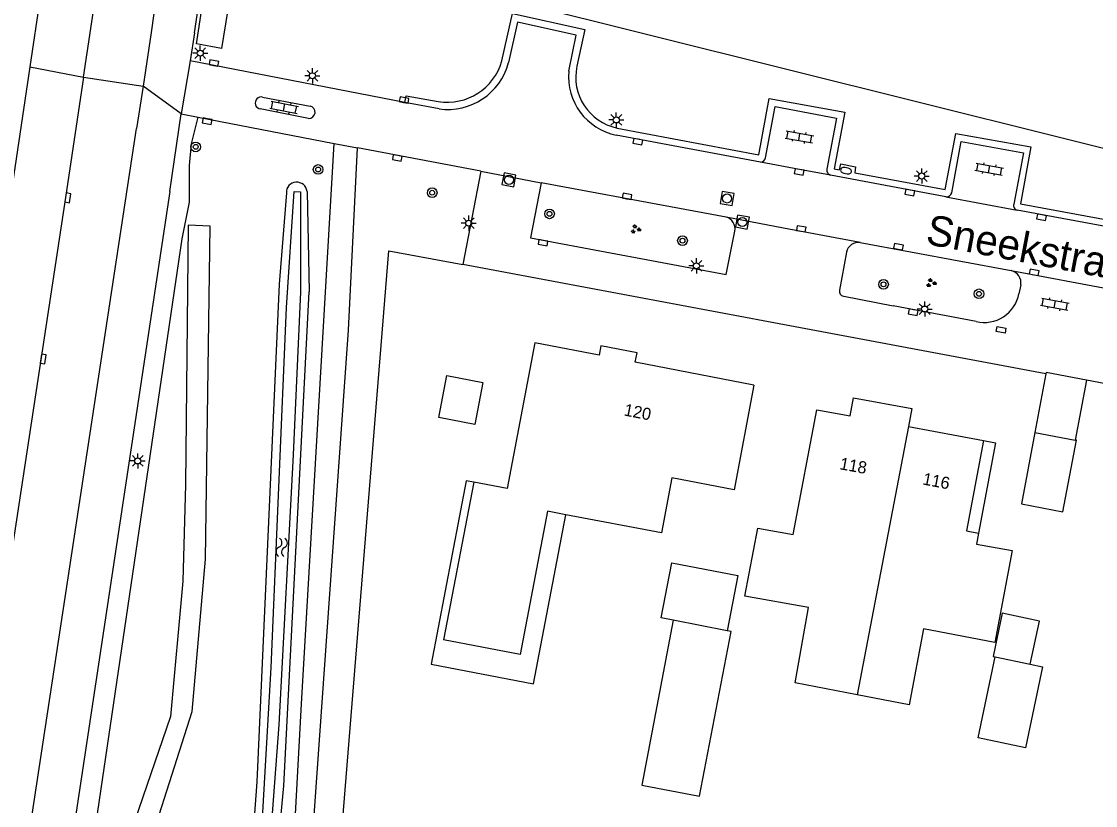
# Model space of a CAD drawing. Extents: x 124000 to 128010, y 398999 to 403000.
# Drawn here: x 126450.7 to 126539.4, y 399165.7 to 399230.5 of the extents above; entities that cross this region are included whole.
import ezdxf

# ---------------------------------------------------------------- set-up
doc = ezdxf.new("R2010")
doc.units = 0
for name, color, linetype in [('gg-afsc-erfafscheiding', 7, 'Continuous'), ('gg-afsc-hekwerk', 7, 'Continuous'), ('gg-afsc-muur', 7, 'Continuous'), ('gg-anno-huisnummerreeks BGT', 7, 'Continuous'), ('gg-anno-openbare ruimte label', 7, 'Continuous'), ('gg-bbg-bijgebouw', 7, 'Continuous'), ('gg-bbg-gedigitaliseerde bebouwing', 7, 'Continuous'), ('gg-bbg-gedigitaliseerde bijgebouw', 7, 'Continuous'), ('gg-bbg-hoofdgebouw', 7, 'Continuous'), ('gg-bbg-luifel en loopbrug', 7, 'Continuous'), ('gg-bbg-onder overbouw', 7, 'Continuous'), ('gg-bbg-pand overbouw', 7, 'Continuous'), ('gg-bbg-tussenscheiding', 7, 'Continuous'), ('gg-knt-verharding', 7, 'Continuous'), ('gg-knt-verharding nz', 7, 'Continuous'), ('gg-kntw-bovenkant insteek waterloop', 7, 'Continuous'), ('gg-kntw-waterlijn', 7, 'Continuous'), ('gt-grn-groengrens', 7, 'Continuous'), ('gt-grn-weggrens', 7, 'Continuous'), ('gt-symb-boom', 7, 'Continuous'), ('gt-symb-brandkraan', 7, 'Continuous'), ('gt-symb-groenvak', 7, 'Continuous'), ('gt-symb-klinker verharding', 7, 'Continuous'), ('gt-symb-kolk', 7, 'Continuous'), ('gt-symb-kolk center center', 7, 'Continuous'), ('gt-symb-lichtmast', 7, 'Continuous'), ('gt-symb-rioolschacht', 7, 'Continuous'), ('gt-symb-watersymbool', 7, 'Continuous')]:
    doc.layers.add(name, color=color, linetype=linetype)

# ---------------------------------------------------------------- blocks, each defined once
blk = doc.blocks.new('gt0-KOLK')
at = {"layer": 'gt-symb-kolk'}
blk.add_lwpolyline([(0, 0), (0.375, 0), (0.375, 0.4), (-0.375, 0.4), (-0.375, 0), (0, 0)], dxfattribs=at)
blk = doc.blocks.new('gt0-LMAST')
at = {"layer": 'gt-symb-lichtmast'}
for p, q in [((-0.182, 0.173), (-0.447, 0.438)), ((-0.005, 0.246), (-0.005, 0.621)), ((0.172, 0.173), (0.437, 0.438)), ((-0.255, -0.004), (-0.63, -0.004)), ((-0.182, -0.181), (-0.447, -0.446)), ((-0.005, -0.254), (-0.005, -0.629)), ((0.437, -0.446), (0.172, -0.181)), ((0.245, -0.004), (0.62, -0.004))]:
    blk.add_line(p, q, dxfattribs=at)
blk.add_circle((-0.005, -0.004), 0.25, dxfattribs=at)
blk = doc.blocks.new('gt0-KOLKCC')
at = {"layer": 'gt-symb-kolk center center'}
blk.add_lwpolyline([(-0.375, 0.2), (0.375, 0.2), (0.375, -0.2), (-0.375, -0.2)], close=True, dxfattribs=at)
blk = doc.blocks.new('gt0-KL1')
at = {"layer": 'gt-symb-klinker verharding'}
for p, q in [((-1.15, 0.3), (1.15, 0.3)), ((-1, -0.3), (-1, 0.3)), ((-0.5, 0.3), (-0.5, 0.45)), ((0, -0.3), (0, 0.3)), ((0.5, 0.3), (0.5, 0.45)), ((1, -0.3), (1, 0.3)), ((-1.15, -0.3), (1.15, -0.3)), ((-0.5, -0.45), (-0.5, -0.3)), ((0.5, -0.45), (0.5, -0.3))]:
    blk.add_line(p, q, dxfattribs=at)
blk = doc.blocks.new('gt0-RS')
at = {"layer": 'gt-symb-rioolschacht'}
blk.add_lwpolyline([(-0.5, -0.5), (0.5, -0.5), (0.5, 0.5), (-0.5, 0.5)], close=True, dxfattribs=at)
blk.add_circle((0, 0), 0.375, dxfattribs=at)
blk = doc.blocks.new('gt0-BR')
at = {"layer": 'gt-symb-brandkraan'}
for centre, radius, start, end in [((-0.244, 0), 0.206, 107.56694, 252.43307), ((0.599, -2.664), 3, 106.89205, 107.56694), ((0, -0.691), 0.938, 73.10799, 106.89205), ((-0.599, -2.664), 3, 72.43309, 73.10799), ((0.244, 0), 0.206, 287.56695, 72.43309), ((0.599, 2.664), 3, 252.43307, 253.10797), ((0, 0.691), 0.938, 253.10797, 286.89206), ((-0.599, 2.664), 3, 286.89206, 287.56695)]:
    blk.add_arc(centre, radius, start, end, dxfattribs=at)
blk = doc.blocks.new('gt0-BOOM')
at = {"layer": 'gt-symb-boom'}
for radius in [0.4, 0.2]:
    blk.add_circle((0, 0), radius, dxfattribs=at)
blk = doc.blocks.new('gt0-GRVAK')
at = {"layer": 'gt-symb-groenvak'}
for p, q in [((-0.11, 0.189), (-0.228, 0.24)), ((-0.182, 0.153), (0.088, 0.153)), ((-0.091, 0.211), (-0.156, 0.322)), ((-0.047, 0.214), (-0.047, 0.393)), ((-0.004, 0.211), (0.061, 0.322)), ((0.015, 0.189), (0.133, 0.24)), ((0.262, -0.052), (0.197, 0.059)), ((0.305, -0.049), (0.305, 0.13)), ((0.349, -0.052), (0.414, 0.059)), ((-0.245, -0.228), (-0.363, -0.177)), ((-0.318, -0.264), (-0.047, -0.264)), ((-0.226, -0.206), (-0.291, -0.095)), ((-0.183, -0.203), (-0.183, -0.024)), ((-0.139, -0.206), (-0.074, -0.095)), ((-0.12, -0.228), (-0.002, -0.177)), ((0.243, -0.074), (0.125, -0.023)), ((0.17, -0.11), (0.441, -0.11)), ((0.368, -0.074), (0.486, -0.023))]:
    blk.add_line(p, q, dxfattribs=at)
blk = doc.blocks.new('gt0-WA')
at = {"layer": 'gt-symb-watersymbool'}
for centre, start, end in [((-0.323, 0.022), 28.07249, 151.92751), ((0.427, 0.422), 208.07248, 331.92751), ((-0.323, -0.428), 28.07249, 151.92751), ((0.427, -0.028), 208.07248, 331.92751)]:
    blk.add_arc(centre, 0.425, start, end, dxfattribs=at)

msp = doc.modelspace()

# ---------------------------------------------------------------- linework, layer by layer
at = {"layer": 'gg-afsc-erfafscheiding'}
msp.add_line((126548.884, 399198.968), (126538.682, 399200.841), dxfattribs=at)
at = {"layer": 'gg-afsc-hekwerk'}
msp.add_lwpolyline([(126476.131, 399151.328), (126481.026, 399211.551), (126487.146, 399210.403)], dxfattribs=at)
at = {"layer": 'gg-afsc-muur'}
msp.add_lwpolyline([(126491.493, 399232.152), (126569.724, 399212.661), (126570.651, 399217.056)], dxfattribs=at)
at = {"layer": 'gg-bbg-bijgebouw'}
msp.add_line((126534.429, 399196.529), (126537.751, 399195.899), dxfattribs=at)
msp.add_lwpolyline([(126534.429, 399196.529), (126533.309, 399190.618), (126536.733, 399189.969), (126537.854, 399195.879), (126537.751, 399195.899)], dxfattribs=at)
at = {"layer": 'gg-bbg-gedigitaliseerde bebouwing'}
msp.add_line((126511.2, 399200.44), (126509.555, 399191.792), dxfattribs=at)
for points in [[(126509.555, 399191.792), (126504.408, 399192.772), (126503.545, 399188.23), (126495.651, 399189.731)], [(126495.651, 399189.731), (126494.121, 399190.022), (126491.866, 399178.166), (126485.541, 399179.369)]]:
    msp.add_lwpolyline(points, dxfattribs=at)
at = {"layer": 'gg-bbg-gedigitaliseerde bijgebouw'}
for p, q in [((126504.533, 399181), (126503.52, 399181.195)), ((126508.994, 399180.139), (126504.533, 399181)), ((126530.967, 399178.009), (126531.134, 399177.974)), ((126531.134, 399177.974), (126534.047, 399177.365))]:
    msp.add_line(p, q, dxfattribs=at)
for points in [[(126503.52, 399181.195), (126504.4, 399185.75), (126509.873, 399184.693), (126508.994, 399180.139)], [(126534.047, 399177.365), (126534.794, 399180.938), (126531.714, 399181.582), (126530.967, 399178.009)]]:
    msp.add_lwpolyline(points, dxfattribs=at)
at = {"layer": 'gg-bbg-hoofdgebouw'}
for p, q in [((126498.402, 399202.908), (126493.079, 399203.934)), ((126511.2, 399200.44), (126501.386, 399202.332)), ((126523.974, 399197.024), (126530.163, 399195.857)), ((126488.039, 399192.414), (126485.541, 399179.369))]:
    msp.add_line(p, q, dxfattribs=at)
for points in [[(126493.079, 399203.934), (126490.792, 399191.884), (126488.039, 399192.414)], [(126501.386, 399202.332), (126501.536, 399203.109), (126498.554, 399203.694), (126498.402, 399202.908)], [(126519.736, 399174.843), (126514.596, 399175.825), (126515.722, 399182.048), (126510.438, 399183.004), (126511.508, 399188.619), (126514.45, 399188.104), (126516.407, 399198.405), (126519.16, 399197.901), (126519.438, 399199.379), (126524.244, 399198.5), (126523.974, 399197.024)], [(126529.761, 399188.201), (126529.603, 399187.297), (126532.556, 399186.78), (126531.113, 399179.175), (126525.223, 399180.283), (126524.044, 399174.02), (126519.736, 399174.843)]]:
    msp.add_lwpolyline(points, dxfattribs=at)
at = {"layer": 'gg-bbg-luifel en loopbrug'}
for p, q in [((126535.327, 399201.368), (126534.429, 399196.529)), ((126535.346, 399201.473), (126535.327, 399201.368)), ((126538.682, 399200.841), (126535.346, 399201.473)), ((126538.682, 399200.841), (126537.751, 399195.899))]:
    msp.add_line(p, q, dxfattribs=at)
for points in [[(126485.147, 399197.755), (126485.811, 399201.226), (126488.789, 399200.656), (126488.124, 399197.185), (126485.147, 399197.755)], [(126488.039, 399192.414), (126487.41, 399192.535), (126484.508, 399177.379), (126492.975, 399175.757), (126495.651, 399189.731)], [(126504.533, 399181), (126501.921, 399167.36), (126506.695, 399166.446), (126509.306, 399180.078), (126508.994, 399180.139)], [(126534.047, 399177.365), (126535.049, 399177.156), (126533.648, 399170.453), (126529.733, 399171.271), (126531.134, 399177.974)]]:
    msp.add_lwpolyline(points, dxfattribs=at)
at = {"layer": 'gg-bbg-onder overbouw'}
msp.add_lwpolyline([(126530.163, 399195.857), (126528.779, 399188.388), (126529.761, 399188.201)], dxfattribs=at)
at = {"layer": 'gg-bbg-pand overbouw'}
msp.add_lwpolyline([(126530.163, 399195.857), (126531.161, 399195.675), (126529.761, 399188.201)], dxfattribs=at)
at = {"layer": 'gg-bbg-tussenscheiding'}
msp.add_line((126523.974, 399197.024), (126519.736, 399174.843), dxfattribs=at)
at = {"layer": 'gg-knt-verharding'}
for p, q in [((126464.965, 399229.576), (126469.216, 399257.651)), ((126453.162, 399238.876), (126451.348, 399226.757)), ((126455.781, 399225.91), (126457.679, 399238.557)), ((126490.358, 399227.246), (126491.251, 399231.18)), ((126461.377, 399229.593), (126460.698, 399225.157)), ((126464.965, 399229.576), (126464.586, 399227.26)), ((126451.348, 399226.757), (126449.904, 399217.109)), ((126464.586, 399227.26), (126463.866, 399222.863)), ((126482.352, 399223.798), (126464.586, 399227.26)), ((126460.698, 399225.157), (126460.162, 399221.658)), ((126470.585, 399224.264), (126474.508, 399223.516)), ((126485.17, 399223.284), (126482.352, 399223.798)), ((126474.382, 399222.499), (126470.387, 399223.281)), ((126462.916, 399216.449), (126463.866, 399222.863)), ((126463.866, 399222.863), (126465.251, 399222.596)), ((126465.251, 399222.596), (126476.493, 399220.429)), ((126439.769, 399087.433), (126460.162, 399221.658)), ((126499.884, 399221.698), (126511.609, 399219.493)), ((126476.493, 399220.429), (126478.427, 399220.056)), ((126511.73, 399218.889), (126499.811, 399221.118)), ((126488.628, 399218.125), (126478.427, 399220.056)), ((126488.628, 399218.125), (126487.146, 399210.403)), ((126527.075, 399216.012), (126517.53, 399217.804)), ((126508.907, 399214.331), (126493.607, 399217.172)), ((126462.916, 399216.449), (126443.339, 399086.891)), ((126572.375, 399207.539), (126532.97, 399214.913)), ((126533.247, 399215.443), (126571.717, 399208.251)), ((126518.855, 399211.428), (126518.26, 399208.285)), ((126519.993, 399212.225), (126532.457, 399209.906)), ((126535.327, 399201.368), (126487.146, 399210.403)), ((126533.259, 399208.728), (126533.107, 399207.998)), ((126518.607, 399207.787), (126518.623, 399207.784)), ((126518.623, 399207.784), (126522.695, 399207.006)), ((126529.568, 399205.701), (126522.695, 399207.006))]:
    msp.add_line(p, q, dxfattribs=at)
for points in [[(126463.005, 399241.112), (126462.693, 399239.054), (126461.377, 399229.593)], [(126491.251, 399231.18), (126497.213, 399229.836), (126496.56, 399226.814)], [(126495.902, 399226.397), (126496.492, 399229.384), (126491.668, 399230.463), (126490.914, 399227.103)], [(126455.781, 399225.91), (126454.279, 399215.958), (126447.725, 399172.985), (126445.409, 399157.661), (126440.751, 399127.044), (126436.137, 399096.412), (126435.251, 399090.628)], [(126482.352, 399223.798), (126482.465, 399224.369), (126485.107, 399223.891)], [(126511.609, 399219.493), (126512.46, 399224.127), (126518.703, 399223.008), (126517.842, 399218.321)], [(126512.144, 399219.224), (126512.943, 399223.468), (126518.033, 399222.513), (126517.221, 399218.285)], [(126527.003, 399216.611), (126527.886, 399221.244), (126534.09, 399220.151), (126533.247, 399215.443)], [(126527.545, 399216.348), (126528.321, 399220.592), (126533.473, 399219.656), (126532.673, 399215.406)], [(126517.842, 399218.321), (126518.286, 399218.238), (126518.388, 399218.73), (126519.605, 399218.497), (126519.54, 399218.006), (126527.003, 399216.611)], [(126493.607, 399217.172), (126492.737, 399212.612), (126508.9, 399209.589), (126509.632, 399213.18)]]:
    msp.add_lwpolyline(points, dxfattribs=at)
for centre, radius, start, end in [((126485.853, 399228.511), 4.679, 260.83088, 344.32024), ((126485.895, 399228.422), 5.189, 261.96326, 345.27404), ((126500.784, 399225.92), 4.317, 168.05271, 257.97297), ((126500.787, 399225.928), 4.908, 174.51418, 258.52433), ((126470.477, 399223.774), 0.501, 77.58929, 259.63396), ((126474.409, 399223.012), 0.514, 267.03659, 78.8382), ((126511.761, 399219.275), 0.387, 265.46276, 352.49534), ((126517.639, 399218.214), 0.424, 170.33403, 255.10029), ((126527.136, 399216.423), 0.416, 261.52129, 349.60018), ((126533.045, 399215.294), 0.388, 163.2428, 258.88958), ((126508.651, 399213.366), 0.998, 349.25317, 75.15942), ((126519.831, 399211.245), 0.993, 80.62197, 169.3891), ((126532.25, 399208.903), 1.024, 350.17202, 78.32322), ((126518.695, 399208.218), 0.44, 171.28461, 258.45196), ((126530.234, 399208.55), 2.926, 256.84145, 349.13)]:
    msp.add_arc(centre, radius, start, end, dxfattribs=at)
at = {"layer": 'gg-knt-verharding nz'}
for p, q in [((126488.628, 399218.125), (126493.607, 399217.172)), ((126527.075, 399216.012), (126532.97, 399214.913)), ((126532.457, 399209.906), (126540.988, 399208.324))]:
    msp.add_line(p, q, dxfattribs=at)
for points in [[(126517.53, 399217.804), (126514.975, 399218.27), (126511.73, 399218.889)], [(126519.993, 399212.225), (126513.635, 399213.416), (126508.907, 399214.331)]]:
    msp.add_lwpolyline(points, dxfattribs=at)
at = {"layer": 'gg-kntw-bovenkant insteek waterloop'}
for p, q in [((126472.548, 399216.335), (126471.941, 399208.802)), ((126474.255, 399216.452), (126474.422, 399208.163))]:
    msp.add_line(p, q, dxfattribs=at)
for points in [[(126471.941, 399208.802), (126470.119, 399167.636), (126468.25, 399142.485)], [(126469.983, 399142.111), (126472.335, 399167.314), (126474.422, 399208.163)]]:
    msp.add_lwpolyline(points, dxfattribs=at)
msp.add_arc((126473.403, 399216.369), 0.856, 5.5613, 182.28069, dxfattribs=at)
at = {"layer": 'gg-kntw-waterlijn'}
msp.add_lwpolyline([(126468.052, 399133.313), (126467.977, 399133.432), (126468.695, 399142.041), (126470.542, 399164.163), (126471.282, 399177.088), (126472.564, 399206.869), (126473.184, 399216.464), (126473.705, 399216.431), (126473.707, 399208.157), (126473.12, 399194.678), (126471.928, 399172.351), (126470.633, 399155.131), (126469.88, 399145.115), (126468.391, 399133.257), (126468.052, 399133.313)], dxfattribs=at)
at = {"layer": 'gt-grn-groengrens'}
msp.add_line((126455.781, 399225.91), (126460.698, 399225.157), dxfattribs=at)
for points in [[(126465.115, 399228.668), (126472.324, 399275.68), (126474.827, 399275.307), (126467.192, 399228.273), (126465.115, 399228.668)], [(126432.857, 399000), (126438.697, 399039.348), (126443.663, 399066), (126453.391, 399128.528), (126451.871, 399131.365), (126455.114, 399152.647), (126463.931, 399212.54), (126464.539, 399215.58), (126464.542, 399218.587), (126464.697, 399220.401), (126465.251, 399222.596)], [(126441.563, 399000), (126442.662, 399002.637), (126445.751, 399004.568), (126445.365, 399005.727), (126444.848, 399007.567), (126443.434, 399010.747), (126442.662, 399015.381), (126450.514, 399064.037), (126452.831, 399083.345), (126459.01, 399113.08), (126463.644, 399126.982), (126471.624, 399134.062), (126473.812, 399174.094), (126476.493, 399220.429)], [(126443.168, 399000), (126443.692, 399001.221), (126446.781, 399003.152), (126447.553, 399004.697), (126446.395, 399008.172), (126444.464, 399012.034), (126444.144, 399015.345), (126446.009, 399029.411), (126448.326, 399044.858), (126452.187, 399066.097), (126455.277, 399086.95), (126459.524, 399107.416), (126462.614, 399118.229), (126465.703, 399125.952), (126473.04, 399132.002), (126474.585, 399161.35), (126477.674, 399204.987), (126478.427, 399220.056)], [(126458.112, 399159.309), (126459.698, 399159.034), (126460.79, 399161.021), (126464.764, 399173.444), (126465.857, 399186.064), (126466.254, 399213.592), (126464.435, 399213.67), (126464.217, 399192.231), (126463.999, 399184.236), (126462.981, 399173.045), (126459.057, 399161.635), (126458.112, 399159.309)]]:
    msp.add_lwpolyline(points, dxfattribs=at)
at = {"layer": 'gt-grn-weggrens'}
for p, q in [((126451.348, 399226.757), (126455.781, 399225.91)), ((126463.866, 399222.863), (126460.698, 399225.157))]:
    msp.add_line(p, q, dxfattribs=at)

# ---------------------------------------------------------------- block references
at = {"layer": 'gt-symb-boom'}
for p in [(126465.057, 399220.139), (126475.175, 399218.271), (126484.603, 399216.349), (126494.302, 399214.603), (126505.294, 399212.389), (126521.912, 399208.772), (126529.8, 399207.992)]:
    msp.add_blockref('gt0-BOOM', p, dxfattribs=at)
at = {"layer": 'gt-symb-brandkraan', "rotation": 168.92612884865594}
msp.add_blockref('gt0-BR', (126518.811, 399218.172), dxfattribs=at)
at = {"layer": 'gt-symb-groenvak'}
for p in [(126501.413, 399213.335), (126525.838, 399208.888)]:
    msp.add_blockref('gt0-GRVAK', p, dxfattribs=at)
at = {"layer": 'gt-symb-klinker verharding'}
for p, rotation in [((126472.364, 399223.412), -11.366137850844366), ((126514.953, 399220.963), -10.197205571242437), ((126530.653, 399218.295), -10.197205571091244), ((126536.074, 399207.129), -10.366322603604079)]:
    msp.add_blockref('gt0-KL1', p, dxfattribs=dict(at, rotation=rotation))
at = {"layer": 'gt-symb-kolk'}
for p, rotation in [((126466.525, 399226.881), -11.00666417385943), ((126482.239, 399223.819), -10.366322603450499), ((126466.033, 399222.464), 169.56697527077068), ((126501.637, 399220.765), 169.39794170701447), ((126481.758, 399219.414), 169.0495657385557), ((126514.975, 399218.27), 169.63367739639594), ((126454.279, 399215.958), -98.56758990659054), ((126500.672, 399215.853), -10.489389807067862), ((126524.126, 399216.564), 169.34163849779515), ((126535.011, 399214.512), 169.4542656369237), ((126515.075, 399213.169), -8.567589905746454), ((126493.799, 399212.413), 169.4086012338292), ((126523.11, 399211.684), -10.658361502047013), ((126534.327, 399209.565), -10.30997039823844), ((126524.396, 399206.672), 169.10581700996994), ((126452.251, 399202.626), -98.62422873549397)]:
    msp.add_blockref('gt0-KOLK', p, dxfattribs=dict(at, rotation=rotation))
at = {"layer": 'gt-symb-kolk center center', "rotation": -10.426824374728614}
msp.add_blockref('gt0-KOLKCC', (126531.626, 399205.014), dxfattribs=at)
at = {"layer": 'gt-symb-lichtmast'}
for p in [(126465.438, 399227.891), (126474.707, 399226.022), (126499.829, 399222.374), (126525.077, 399217.735), (126487.629, 399213.835), (126506.447, 399210.309), (126525.318, 399206.733), (126460.269, 399194.177)]:
    msp.add_blockref('gt0-LMAST', p, dxfattribs=at)
at = {"layer": 'gt-symb-rioolschacht'}
for p, rotation in [((126490.945, 399217.415), -10.714643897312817), ((126508.981, 399215.875), -9.613025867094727), ((126510.244, 399213.921), -10.30997040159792)]:
    msp.add_blockref('gt0-RS', p, dxfattribs=dict(at, rotation=rotation))
at = {"layer": 'gt-symb-watersymbool', "rotation": -92.9224726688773}
msp.add_blockref('gt0-WA', (126472.169, 399187.082), dxfattribs=at)

# ---------------------------------------------------------------- texts
at = {"layer": 'gg-anno-huisnummerreeks BGT'}
for s, rotation, p in [('120', 349.1, (126500.401, 399197.939)), ('118', 349.7, (126518.235, 399193.495)), ('116', 349.3, (126525.092, 399192.234))]:
    msp.add_text(s, height=1, rotation=rotation, dxfattribs=at).set_placement(p)
at = {"layer": 'gg-anno-openbare ruimte label'}
msp.add_text('Sneekstraat', height=2.5, rotation=349.3, dxfattribs=at).set_placement((126525.311, 399212.126))

doc.saveas('drawing.dxf')
